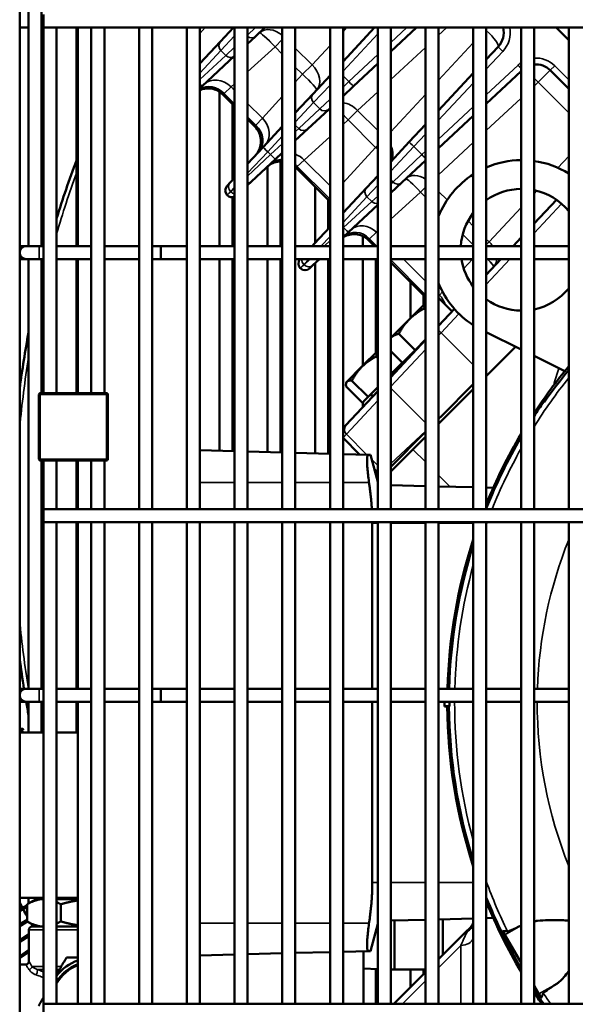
# Model space of a CAD drawing. Header units: inches. Extents: x 1 to 271, y 5 to 171.
# Tile 281 of 334: x 130.45 to 135.49, y 129.92 to 138.85. Entities that reach past the tile are written whole.
import ezdxf

# ---------------------------------------------------------------- set-up
doc = ezdxf.new("R2010")
doc.units = ezdxf.units.IN
doc.header["$LTSCALE"] = 8
doc.header["$MEASUREMENT"] = 0
doc.layers.add('Visible (ANSI)', color=7, linetype='Continuous', lineweight=50)
doc.layers.add('Visible Narrow (ANSI)', color=7, linetype='Continuous', lineweight=35)

msp = doc.modelspace()

# ---------------------------------------------------------------- linework, layer by layer
at = {"layer": 'Visible (ANSI)'}
for p, q in [((130.4537, 144.2175), (130.4537, 124.1191)), ((130.6526, 139.4519), (130.6526, 136.7962)), ((130.5345, 139.3417), (130.5345, 136.7962)), ((130.6702, 138.8968), (130.6702, 138.7787)), ((130.4537, 138.7787), (130.5345, 138.7787)), ((130.6526, 138.7787), (130.6702, 138.7787)), ((130.6702, 138.7787), (130.6702, 135.4616)), ((149.7038, 138.7787), (130.6702, 138.7787)), ((130.7883, 138.7787), (130.7883, 135.4616)), ((130.9676, 138.7787), (130.9676, 136.7962)), ((130.9823, 136.7962), (130.9823, 138.7787)), ((131.1033, 138.7787), (131.1033, 135.4616)), ((131.2214, 138.7787), (131.2214, 135.4616)), ((131.5364, 138.7787), (131.5364, 134.4086)), ((131.6545, 138.7787), (131.6545, 134.4086)), ((131.9694, 138.7787), (131.9694, 134.4086)), ((132.0876, 138.7787), (132.0876, 134.4086)), ((132.3921, 138.7787), (132.2736, 138.6516)), ((132.4025, 138.7787), (132.4025, 134.4086)), ((132.5206, 138.7787), (132.5206, 134.4086)), ((132.6783, 138.7787), (132.5937, 138.6998)), ((132.6999, 138.7608), (132.6999, 138.7608)), ((132.8356, 138.7787), (132.8356, 134.4086)), ((132.9537, 138.7787), (132.9537, 134.4086)), ((133.2687, 138.7787), (133.2687, 134.4086)), ((133.6732, 138.7787), (133.3868, 138.4715)), ((133.3868, 138.7787), (133.3868, 134.4086)), ((133.7017, 138.7787), (133.7017, 134.4086)), ((133.8198, 138.5621), (134.0521, 138.7787)), ((133.8198, 138.7787), (133.8198, 134.4086)), ((134.1348, 138.7787), (134.1348, 134.4086)), ((134.2529, 138.7787), (134.2529, 134.4086)), ((134.5679, 138.7787), (134.5679, 134.4086)), ((134.686, 138.7787), (134.686, 134.4086)), ((135.0009, 138.7787), (135.0009, 134.4086)), ((135.1191, 138.7787), (135.1191, 134.4086)), ((135.434, 138.6656), (135.3209, 138.7787)), ((135.434, 138.7787), (135.434, 134.4086)), ((132.5206, 138.6316), (132.5937, 138.6998)), ((132.6999, 138.6762), (132.6999, 138.6762)), ((132.2736, 138.6516), (132.0876, 138.4521)), ((134.7928, 138.6055), (134.686, 138.491)), ((132.1101, 138.2489), (132.4025, 138.5215)), ((132.2373, 138.5272), (132.2373, 138.5272)), ((132.2787, 138.4858), (132.2787, 138.4858)), ((132.6999, 138.541), (132.6999, 138.541)), ((133.4817, 138.2468), (133.7017, 138.452)), ((134.0024, 138.4767), (134.0024, 138.4767)), ((133.1142, 138.1792), (133.2687, 138.3449)), ((134.5679, 138.3643), (134.2529, 138.0266)), ((134.686, 138.0887), (135.0009, 138.3824)), ((135.2658, 138.3918), (135.434, 138.2236)), ((132.1101, 138.2489), (132.0876, 138.2278)), ((133.1329, 138.2386), (133.1329, 138.2386)), ((133.4817, 138.2468), (133.3868, 138.1582)), ((132.2668, 138.1957), (132.2668, 136.7962)), ((132.2962, 138.1716), (132.4025, 138.0653)), ((132.818, 138.1351), (132.818, 138.1351)), ((133.1142, 138.1792), (132.9537, 138.0071)), ((132.3849, 138.083), (132.3849, 137.3971)), ((133.0661, 137.8592), (133.2566, 138.0369)), ((133.2687, 138.0481), (133.2566, 138.0369)), ((132.5206, 137.9472), (132.5861, 137.8818)), ((132.7196, 138.0276), (132.7196, 138.0276)), ((134.2529, 137.6848), (134.5679, 137.9786)), ((132.8356, 137.8805), (132.6633, 137.6957)), ((132.9537, 137.7544), (133.0661, 137.8592)), ((134.1348, 137.8999), (133.9871, 137.7415)), ((132.5206, 137.5427), (132.6633, 137.6957)), ((133.8198, 137.5621), (133.9871, 137.7415)), ((132.7731, 137.5859), (132.8356, 137.6443)), ((133.105, 137.6423), (133.105, 137.6423)), ((133.1329, 137.6678), (133.1329, 137.6678)), ((132.7731, 137.5859), (132.5565, 137.384)), ((132.6999, 137.5175), (132.6999, 136.7962)), ((132.818, 137.5642), (132.818, 136.7962)), ((132.9591, 137.5087), (133.249, 137.2189)), ((133.566, 137.5653), (133.566, 137.5653)), ((134.1348, 137.5747), (133.9195, 137.3739)), ((132.4025, 137.416), (132.3627, 137.3733)), ((133.7017, 137.4355), (133.5995, 137.3258)), ((132.3343, 137.3429), (132.3627, 137.3733)), ((132.5206, 137.3506), (132.5565, 137.384)), ((133.1329, 137.3349), (133.1329, 136.8255)), ((133.5995, 137.3258), (133.3868, 137.0977)), ((133.8198, 137.281), (133.9195, 137.3739)), ((132.3358, 137.2595), (132.3369, 137.2584)), ((132.3849, 137.2412), (132.3849, 136.7962)), ((133.251, 137.2213), (133.251, 137.2213)), ((133.251, 137.2168), (133.251, 136.9522)), ((133.436, 136.923), (133.7017, 137.1709)), ((133.9991, 137.2042), (133.9991, 137.2042)), ((135.3215, 137.2176), (135.1191, 137.0005)), ((133.1242, 136.8162), (133.2687, 136.9711)), ((133.436, 136.923), (133.3868, 136.8772)), ((133.566, 136.8873), (133.566, 136.7962)), ((130.4537, 136.7962), (130.5128, 136.7962)), ((130.6309, 136.7962), (130.5128, 136.7962)), ((130.6309, 136.7962), (130.6702, 136.7962)), ((130.7883, 136.7962), (131.1033, 136.7962)), ((131.2214, 136.7962), (131.5364, 136.7962)), ((131.6545, 136.7962), (131.7332, 136.7962)), ((131.7332, 136.7962), (131.7332, 136.6781)), ((131.9694, 136.7962), (131.7332, 136.7962)), ((132.4025, 136.7962), (132.0876, 136.7962)), ((132.8356, 136.7962), (132.5206, 136.7962)), ((133.2687, 136.7962), (132.9537, 136.7962)), ((133.1242, 136.8162), (133.1056, 136.7962)), ((133.7017, 136.7962), (133.3868, 136.7962)), ((133.6152, 136.8527), (133.6716, 136.7962)), ((134.1348, 136.7962), (133.8198, 136.7962)), ((134.5679, 136.7962), (134.2529, 136.7962)), ((135.0009, 136.7962), (134.686, 136.7962)), ((135.0009, 136.8738), (134.9286, 136.7962)), ((135.434, 136.7962), (135.1191, 136.7962)), ((130.4537, 136.6781), (130.5128, 136.6781)), ((130.5128, 136.6781), (130.6309, 136.6781)), ((130.5345, 136.6781), (130.5345, 132.7805)), ((130.6309, 136.6781), (130.6702, 136.6781)), ((130.6526, 136.6781), (130.6526, 135.4616)), ((130.7883, 136.6781), (131.1033, 136.6781)), ((130.9676, 136.6781), (130.9676, 135.4616)), ((130.9823, 135.4616), (130.9823, 136.6781)), ((131.2214, 136.6781), (131.5364, 136.6781)), ((131.6545, 136.6781), (131.7332, 136.6781)), ((131.9694, 136.6781), (131.7332, 136.6781)), ((132.4025, 136.6781), (132.0876, 136.6781)), ((132.2668, 136.6781), (132.2668, 134.9388)), ((132.3849, 136.6781), (132.3849, 134.9357)), ((132.8356, 136.6781), (132.5206, 136.6781)), ((132.6999, 136.6781), (132.6999, 134.9275)), ((132.818, 136.6781), (132.818, 134.9244)), ((133.2687, 136.6781), (132.9537, 136.6781)), ((133.1136, 136.6224), (133.0832, 136.594)), ((133.1136, 136.6224), (133.1733, 136.6781)), ((133.1329, 136.6404), (133.1329, 134.9162)), ((133.251, 136.6781), (133.251, 134.9131)), ((133.7017, 136.6781), (133.3868, 136.6781)), ((133.566, 136.6781), (133.566, 135.7104)), ((133.6841, 136.6781), (133.6841, 135.8285)), ((134.1348, 136.6781), (133.8198, 136.6781)), ((133.8198, 136.648), (134.1348, 136.3331)), ((134.5679, 136.6781), (134.2529, 136.6781)), ((134.5503, 136.6667), (134.5503, 136.6667)), ((134.8185, 136.6781), (134.686, 136.5361)), ((135.0009, 136.6781), (134.686, 136.6781)), ((135.434, 136.6781), (135.1191, 136.6781)), ((132.9987, 136.5966), (132.9998, 136.5955)), ((133.9991, 136.4688), (133.9991, 136.1434)), ((134.1172, 136.3507), (134.1172, 136.2615)), ((134.1348, 136.2792), (133.9889, 136.1332)), ((134.3766, 136.2043), (134.2529, 136.3281)), ((134.1348, 136.2167), (134.1213, 136.2302)), ((134.3968, 136.226), (134.2529, 136.0717)), ((133.9889, 136.1332), (133.8198, 135.9642)), ((134.2659, 136.0856), (134.2529, 136.0986)), ((134.0395, 135.8531), (133.8919, 136.0008)), ((134.686, 136.015), (135.0009, 135.8585)), ((133.8198, 135.6073), (134.1348, 135.945)), ((134.1348, 135.9484), (134.0395, 135.8531)), ((134.1172, 135.9308), (134.1172, 135.9308)), ((133.7017, 135.8461), (133.5584, 135.7027)), ((133.9248, 135.7384), (133.8198, 135.8434)), ((134.0395, 135.8531), (133.9822, 135.7958)), ((133.9991, 135.8127), (133.9991, 135.8127)), ((133.9991, 135.8123), (133.9991, 135.7995)), ((134.9516, 135.883), (134.686, 135.6174)), ((133.7017, 135.779), (133.6859, 135.7948)), ((133.9172, 135.7308), (133.8335, 135.6472)), ((133.9248, 135.7384), (133.9172, 135.7308)), ((133.9822, 135.7958), (133.9248, 135.7384)), ((135.1191, 135.7998), (135.3971, 135.6616)), ((133.5584, 135.7027), (133.4224, 135.5668)), ((133.8335, 135.6472), (133.8198, 135.6609)), ((133.8335, 135.6472), (133.8198, 135.6335)), ((133.4172, 135.5615), (133.4149, 135.5531)), ((133.4224, 135.5668), (133.4172, 135.5615)), ((133.6139, 135.4276), (133.4663, 135.5752)), ((134.5679, 135.5431), (134.2795, 135.2548)), ((130.6283, 135.4491), (130.6283, 134.8621)), ((131.2408, 135.4616), (130.6408, 135.4616)), ((131.2533, 134.8621), (131.2533, 135.4491)), ((133.7017, 135.4806), (133.4128, 135.1707)), ((133.5616, 135.3752), (133.414, 135.5229)), ((133.7017, 135.5154), (133.6139, 135.4276)), ((133.6841, 135.4977), (133.6841, 135.4977)), ((134.5679, 135.4993), (134.2529, 135.1843)), ((133.5878, 135.4014), (133.5616, 135.3752)), ((133.566, 135.3796), (133.566, 135.335)), ((133.6139, 135.4276), (133.5878, 135.4014)), ((134.2795, 135.2548), (134.2529, 135.2281)), ((133.3868, 135.1428), (133.4128, 135.1707)), ((133.8198, 134.7951), (134.1315, 135.1067)), ((134.1348, 135.11), (134.1315, 135.1067)), ((133.3868, 135.0559), (133.5371, 134.9056)), ((134.1348, 135.0662), (134.0205, 134.9519)), ((132.4025, 134.9353), (132.0876, 134.9435)), ((132.8356, 134.9239), (132.5206, 134.9322)), ((133.2687, 134.9126), (132.9537, 134.9209)), ((133.616, 134.9035), (133.3868, 134.9095)), ((133.8198, 134.7512), (134.0205, 134.9519)), ((130.6408, 134.8496), (131.2408, 134.8496)), ((130.6526, 134.8496), (130.6526, 132.7805)), ((130.6702, 134.8496), (130.6702, 134.4086)), ((130.7883, 134.8496), (130.7883, 134.4086)), ((130.9676, 134.8496), (130.9676, 134.4086)), ((130.9823, 134.4086), (130.9823, 134.8496)), ((131.1033, 134.8496), (131.1033, 134.4086)), ((131.2214, 134.8496), (131.2214, 134.4086)), ((133.616, 134.9035), (133.6357, 134.903)), ((133.6357, 134.903), (133.7017, 134.6564)), ((133.6708, 134.7719), (133.7017, 134.741)), ((133.6841, 134.7586), (133.6841, 134.7222)), ((133.8198, 134.6275), (134.1348, 134.6193)), ((134.2529, 134.6162), (134.5679, 134.6079)), ((134.686, 134.6048), (134.7481, 134.6032)), ((130.6702, 134.4086), (130.6702, 134.2905)), ((149.3541, 134.4086), (130.6702, 134.4086)), ((130.6702, 134.2905), (130.6702, 129.9204)), ((149.3541, 134.2905), (130.6702, 134.2905)), ((130.7883, 134.2905), (130.7883, 129.9204)), ((130.9676, 134.2905), (130.9676, 132.7805)), ((130.9823, 132.7805), (130.9823, 134.2905)), ((131.1033, 134.2905), (131.1033, 129.9204)), ((131.2214, 134.2905), (131.2214, 129.9204)), ((131.5364, 134.2905), (131.5364, 129.9204)), ((131.6545, 134.2905), (131.6545, 129.9204)), ((131.9694, 134.2905), (131.9694, 129.9204)), ((132.0876, 134.2905), (132.0876, 129.9204)), ((132.4025, 134.2905), (132.4025, 129.9204)), ((132.5206, 134.2905), (132.5206, 129.9204)), ((132.8356, 134.2905), (132.8356, 129.9204)), ((132.9537, 134.2905), (132.9537, 129.9204)), ((133.2687, 134.2905), (133.2687, 129.9204)), ((133.3868, 134.2905), (133.3868, 129.9204)), ((133.7017, 134.2905), (133.7017, 129.9204)), ((133.8198, 134.2905), (133.8198, 129.9204)), ((134.1348, 134.2905), (134.1348, 129.9204)), ((134.2529, 134.2905), (134.2529, 129.9204)), ((134.5679, 134.2905), (134.5679, 129.9204)), ((134.686, 134.2905), (134.686, 129.9204)), ((135.0009, 134.2905), (135.0009, 129.9204)), ((135.1191, 134.2905), (135.1191, 129.9204)), ((135.434, 134.2905), (135.434, 129.9204)), ((133.6519, 132.7805), (133.6519, 134.2816)), ((130.4537, 132.7805), (130.5128, 132.7805)), ((130.6309, 132.7805), (130.5128, 132.7805)), ((130.6309, 132.7805), (130.6702, 132.7805)), ((130.7883, 132.7805), (131.1033, 132.7805)), ((131.2214, 132.7805), (131.5364, 132.7805)), ((131.6545, 132.7805), (131.7332, 132.7805)), ((131.7332, 132.7805), (131.7332, 132.6624)), ((131.9694, 132.7805), (131.7332, 132.7805)), ((132.4025, 132.7805), (132.0876, 132.7805)), ((132.8356, 132.7805), (132.5206, 132.7805)), ((133.2687, 132.7805), (132.9537, 132.7805)), ((133.7017, 132.7805), (133.3868, 132.7805)), ((134.1348, 132.7805), (133.8198, 132.7805)), ((134.5679, 132.7805), (134.2529, 132.7805)), ((135.0009, 132.7805), (134.686, 132.7805)), ((135.434, 132.7805), (135.1191, 132.7805)), ((130.4537, 132.6624), (130.5128, 132.6624)), ((130.5128, 132.6624), (130.6309, 132.6624)), ((130.5345, 132.6624), (130.5345, 132.3816)), ((130.6309, 132.6624), (130.6702, 132.6624)), ((130.6526, 132.6624), (130.6526, 132.3816)), ((130.7883, 132.6624), (131.1033, 132.6624)), ((130.9676, 132.6624), (130.9676, 132.3816)), ((130.9823, 129.9204), (130.9823, 132.6624)), ((131.2214, 132.6624), (131.5364, 132.6624)), ((131.6545, 132.6624), (131.7332, 132.6624)), ((131.9694, 132.6624), (131.7332, 132.6624)), ((132.4025, 132.6624), (132.0876, 132.6624)), ((132.8356, 132.6624), (132.5206, 132.6624)), ((133.2687, 132.6624), (132.9537, 132.6624)), ((133.7017, 132.6624), (133.3868, 132.6624)), ((133.6519, 131.0216), (133.6519, 132.6624)), ((134.1348, 132.6624), (133.8198, 132.6624)), ((134.5679, 132.6624), (134.2529, 132.6624)), ((134.3077, 132.6216), (134.3077, 132.6624)), ((134.3077, 132.6195), (134.3077, 132.6216)), ((134.3506, 132.6216), (134.3077, 132.6216)), ((134.3323, 132.6195), (134.3077, 132.6195)), ((134.3475, 132.6195), (134.3323, 132.6195)), ((135.0009, 132.6624), (134.686, 132.6624)), ((135.434, 132.6624), (135.1191, 132.6624)), ((130.9823, 132.5816), (130.9723, 132.5816)), ((130.9723, 132.3816), (130.9723, 132.5816)), ((130.4819, 132.4203), (130.4537, 132.4127)), ((130.486, 132.4048), (130.4819, 132.4203)), ((130.486, 132.4048), (130.4537, 132.3961)), ((130.4537, 132.3816), (130.6702, 132.3816)), ((130.7883, 132.3816), (130.9823, 132.3816)), ((130.4537, 130.8816), (130.6702, 130.8816)), ((130.5203, 130.8155), (130.4537, 130.7803)), ((130.6023, 130.8716), (130.5203, 130.8242)), ((130.5203, 130.6689), (130.5203, 130.8242)), ((130.5345, 130.8816), (130.5345, 130.8324)), ((130.6702, 130.8716), (130.6023, 130.8716)), ((130.6454, 130.8816), (130.6265, 130.8716)), ((130.6607, 130.8716), (130.6702, 130.8766)), ((130.7883, 130.8816), (130.9823, 130.8816)), ((130.9823, 130.8716), (130.7883, 130.8716)), ((130.8263, 130.6689), (130.8263, 130.8242)), ((130.8649, 130.8816), (130.8476, 130.8716)), ((130.8796, 130.8716), (130.8969, 130.8816)), ((130.9676, 130.8816), (130.9676, 130.8716)), ((130.4537, 130.7622), (130.5203, 130.7974)), ((130.5203, 130.6826), (130.4537, 130.6442)), ((130.4537, 130.6257), (130.5244, 130.6665)), ((130.6023, 130.6216), (130.5203, 130.6689)), ((130.6702, 130.6216), (130.5673, 130.6216)), ((130.9823, 130.6216), (130.7883, 130.6216)), ((133.6357, 130.4002), (133.7017, 130.6467)), ((134.1348, 130.6839), (133.8198, 130.6756)), ((133.8543, 130.6766), (133.8543, 130.2316)), ((134.5679, 130.6952), (134.2529, 130.687)), ((134.2903, 130.688), (134.2903, 130.3646)), ((134.7481, 130.7), (134.686, 130.6983)), ((130.5373, 130.5546), (130.4537, 130.5021)), ((130.4537, 130.4832), (130.5373, 130.5357)), ((130.5373, 130.5916), (130.5373, 130.3066)), ((134.5101, 130.5844), (134.2529, 130.3272)), ((134.8335, 130.5818), (134.8536, 130.5469)), ((135.0009, 130.2917), (134.8536, 130.5469)), ((130.5373, 130.4102), (130.4537, 130.3532)), ((130.4537, 130.3339), (130.5373, 130.3909)), ((132.4025, 130.3679), (132.0876, 130.3596)), ((132.8356, 130.3792), (132.5206, 130.371)), ((133.2687, 130.3905), (132.9537, 130.3823)), ((133.616, 130.3996), (133.3868, 130.3936)), ((133.5723, 129.9204), (133.5723, 130.3985)), ((133.6357, 130.4002), (133.616, 130.3996)), ((130.5073, 130.2766), (130.4537, 130.2766)), ((133.5723, 130.2414), (133.7017, 130.2369)), ((133.6841, 130.2375), (133.6841, 129.9204)), ((133.8198, 130.2328), (133.8543, 130.2316)), ((134.1348, 130.2091), (133.8462, 129.9204)), ((134.1348, 130.2316), (133.8543, 130.2316)), ((133.9991, 130.2316), (133.9991, 130.0734)), ((134.1172, 130.2316), (134.1172, 130.1915)), ((130.6315, 130.1729), (130.6315, 130.1729)), ((135.1635, 130.0103), (135.1191, 130.0872)), ((135.1635, 130.0103), (135.1836, 129.9754)), ((130.6702, 129.9204), (130.6702, 129.8023)), ((167.5741, 129.9204), (130.6702, 129.9204))]:
    msp.add_line(p, q, dxfattribs=at)
for centre, radius, start, end in [((134.6538, 138.7351), 0.19, 317, 13.27398), ((135.1385, 138.2646), 0.18, 45, 96.20515), ((139.8223, 134.2766), 9.4488, 159.57407, 162.95846), ((135.0069, 136.7634), 0.813, 90.41808, 113.24741), ((135.0069, 136.7634), 0.813, 58.30579, 82.06902), ((135.0069, 136.7634), 0.813, 122.68224, 158.03076), ((132.3782, 137.302), 0.06, 137, 225), ((132.3793, 137.3008), 0.06, 225, 292.73942), ((135.0069, 136.7634), 0.5525, 90.61522, 125.50696), ((135.0069, 136.7634), 0.5525, 39.36679, 78.2854), ((135.0069, 136.7634), 0.5525, 142.61523, 176.59182), ((130.5128, 136.7372), 0.0591, 90, 270), ((139.8223, 134.2766), 9.4488, 165.60216, 166.03836), ((133.0411, 136.6391), 0.06, 139.36292, 225), ((135.0069, 136.7634), 0.5525, 188.87767, 217.38477), ((133.0422, 136.6379), 0.06, 225, 313), ((135.0069, 136.7634), 0.813, 201.96924, 237.31776), ((135.0069, 136.7634), 0.5525, 281.7146, 320.63321), ((135.0069, 136.7634), 0.5525, 234.49304, 269.38478), ((139.8223, 134.2766), 9.4488, 169.40689, 172.5283), ((134.0171, 135.7883), 0.03, 90.86796, 135), ((133.9608, 135.732), 0.03, 135, 190.0932), ((139.1187, 132.6516), 4.7865, 140.33668, 146.67943), ((139.1187, 132.6516), 4.7655, 140.64177, 145.04378), ((130.6408, 135.4491), 0.0125, 90, 180), ((131.2408, 135.4491), 0.0125, 0, 90), ((133.6441, 135.4153), 0.03, 51.55116, 135), ((139.1187, 132.6516), 4.7713, 145.0722, 146.95825), ((139.1187, 132.6516), 4.7865, 149.3487, 157.83295), ((139.1187, 132.6516), 4.7713, 149.65827, 158.28557), ((130.6408, 134.8621), 0.0125, 180, 270), ((131.2408, 134.8621), 0.0125, 270, 0), ((139.1187, 132.6516), 4.7865, 161.94574, 178.45656), ((139.1187, 132.6516), 4.7713, 162.51465, 178.45164), ((139.8223, 134.2766), 9.4488, 187.4717, 189.11025), ((130.5128, 132.7214), 0.0591, 90, 270), ((139.8223, 134.2766), 9.4488, 189.83636, 190.59311), ((139.1187, 132.6516), 4.7865, 180.38419, 198.05426), ((139.1187, 132.6516), 4.7713, 180.38542, 197.48535), ((139.1187, 132.6516), 4.7681, 179.87007, 180.36049), ((133.248, 132.239), 3.125, 206.59554, 207.56379), ((139.1187, 132.6516), 4.7713, 201.71443, 210.34173), ((139.1187, 132.6516), 4.7865, 202.16705, 210.6513), ((133.248, 132.239), 3.125, 207.85714, 209.20527), ((130.5673, 130.5916), 0.03, 89.99994, 180), ((133.248, 132.239), 3.125, 210.64034, 211.1702), ((131.1323, 129.9016), 0.44, 109.93227, 141.41592), ((131.1323, 129.9016), 0.4, 112.02431, 149.30123), ((139.1187, 132.6516), 4.7713, 213.04175, 214.91835), ((139.1187, 132.6516), 4.7865, 213.32057, 214.79137), ((139.1187, 132.6516), 4.7655, 214.95622, 214.96675)]:
    msp.add_arc(centre, radius, start, end, dxfattribs=at)
for centre, major_axis, ratio, start_param, end_param in [((333.4953, 401.2988), (-198.6559, -265.7501), 0.051623, 0.02297, 0.023302), ((135.5276, 130.9542), (0.6504, 0.3756), 0.03485, 3.19157, 3.748863), ((134.5235, 130.5233), (0.0002, 0.0727), 0.002184, 0.00164, 0.001679), ((135.8532, 130.3903), (0.6505, 0.3755), 0.03485, 2.49882, 3.091615), ((333.4953, -135.9957), (-198.6559, 265.7501), 0.051623, 6.259883, 6.260059)]:
    msp.add_ellipse(centre, major_axis=major_axis, ratio=ratio, start_param=start_param, end_param=end_param, dxfattribs=at)
for points, knots in [([(132.2962, 138.1717), (132.282, 138.1859), (132.2652, 138.198), (132.2293, 138.2161), (132.2095, 138.2223), (132.1696, 138.2282), (132.1489, 138.2279), (132.1149, 138.2219), (132.1009, 138.2177), (132.0876, 138.212)], [0, 0, 0, 0, 0.1533976, 0.1533976, 0.3070406, 0.3070406, 0.4608599, 0.4608599, 0.5705064, 0.5705064, 0.5705064, 0.5705064]), ([(132.2963, 138.1717), (132.282, 138.1859), (132.2653, 138.198), (132.2293, 138.2161), (132.2096, 138.2223), (132.1696, 138.2282), (132.1489, 138.228), (132.1149, 138.2219), (132.1009, 138.2177), (132.0876, 138.2121)], [0, 0, 0, 0, 0.1534004, 0.1534004, 0.3070426, 0.3070426, 0.4608536, 0.4608536, 0.5705771, 0.5705771, 0.5705771, 0.5705771]), ([(132.5907, 137.6178), (132.5965, 137.6241), (132.602, 137.6308), (132.6117, 137.6447), (132.6161, 137.6519), (132.6287, 137.676), (132.635, 137.6941), (132.642, 137.731), (132.6427, 137.7501), (132.6384, 137.7875), (132.6335, 137.806), (132.6166, 137.8449), (132.6028, 137.8651), (132.5861, 137.8818)], [0, 0, 0, 0, 0.0652244, 0.0652244, 0.1292783, 0.1292783, 0.2722956, 0.2722956, 0.4153621, 0.4153621, 0.5584193, 0.5584193, 0.7384377, 0.7384377, 0.7384377, 0.7384377]), ([(132.5907, 137.6178), (132.5964, 137.6239), (132.6016, 137.6304), (132.6112, 137.6438), (132.6155, 137.6508), (132.6282, 137.6747), (132.6346, 137.6929), (132.6419, 137.73), (132.6427, 137.7493), (132.6386, 137.7868), (132.6337, 137.8055), (132.6167, 137.8446), (132.6029, 137.865), (132.5861, 137.8818)], [0, 0, 0, 0, 0.063334, 0.063334, 0.1255933, 0.1255933, 0.2694602, 0.2694602, 0.4133812, 0.4133812, 0.5572907, 0.5572907, 0.7383969, 0.7383969, 0.7383969, 0.7383969]), ([(132.8356, 137.5641), (132.821, 137.5649), (132.8063, 137.564), (132.7722, 137.558), (132.7529, 137.5512), (132.728, 137.538), (132.7211, 137.5337), (132.7111, 137.5266), (132.7078, 137.5241), (132.703, 137.5202), (132.7014, 137.5189), (132.699, 137.5168), (132.6983, 137.5161), (132.6971, 137.5151), (132.6967, 137.5147), (132.6961, 137.5142), (132.696, 137.514), (132.6957, 137.5138), (132.6956, 137.5137), (132.6954, 137.5136), (132.6954, 137.5135), (132.6953, 137.5134), (132.6953, 137.5134), (132.6953, 137.5134), (132.6953, 137.5134), (132.6952, 137.5134), (132.6952, 137.5134), (132.6952, 137.5133)], [0.3500946, 0.3500946, 0.3500946, 0.3500946, 0.4608654, 0.4608654, 0.6133839, 0.6133839, 0.6753652, 0.6753652, 0.7068331, 0.7068331, 0.7226304, 0.7226304, 0.7305372, 0.7305372, 0.7344916, 0.7344916, 0.7364689, 0.7364689, 0.7374576, 0.7374576, 0.737952, 0.737952, 0.7381993, 0.7381993, 0.7382616, 0.7382616, 0.7384479, 0.7384479, 0.7384479, 0.7384479]), ([(132.8356, 137.5641), (132.821, 137.5649), (132.8063, 137.5641), (132.7723, 137.558), (132.7529, 137.5513), (132.7281, 137.538), (132.7211, 137.5338), (132.7111, 137.5266), (132.7078, 137.5241), (132.703, 137.5202), (132.7014, 137.5189), (132.699, 137.5168), (132.6983, 137.5161), (132.6971, 137.5151), (132.6967, 137.5148), (132.6962, 137.5142), (132.696, 137.5141), (132.6957, 137.5138), (132.6956, 137.5137), (132.6954, 137.5136), (132.6954, 137.5135), (132.6953, 137.5135), (132.6953, 137.5135), (132.6953, 137.5135), (132.6953, 137.5135), (132.6953, 137.5134), (132.6953, 137.5134), (132.6953, 137.5134), (132.6953, 137.5134), (132.6953, 137.5134), (132.6952, 137.5134), (132.6952, 137.5133)], [0.3501595, 0.3501595, 0.3501595, 0.3501595, 0.4608578, 0.4608578, 0.6133508, 0.6133508, 0.6753847, 0.6753847, 0.7068805, 0.7068805, 0.722692, 0.722692, 0.7306058, 0.7306058, 0.7345638, 0.7345638, 0.7365429, 0.7365429, 0.7375325, 0.7375325, 0.7380275, 0.7380275, 0.7380896, 0.7380896, 0.738144, 0.738144, 0.7381669, 0.7381669, 0.7381865, 0.7381865, 0.7385306, 0.7385306, 0.7385306, 0.7385306]), ([(133.6152, 136.8527), (133.6024, 136.8655), (133.5874, 136.8764), (133.5547, 136.8933), (133.5366, 136.8994), (133.4987, 136.906), (133.4784, 136.9063), (133.4404, 136.9), (133.4222, 136.8939), (133.3991, 136.882), (133.3928, 136.8783), (133.3868, 136.8742)], [0, 0, 0, 0, 0.1381306, 0.1381306, 0.2805921, 0.2805921, 0.4309895, 0.4309895, 0.5738048, 0.5738048, 0.6292772, 0.6292772, 0.6292772, 0.6292772]), ([(133.6152, 136.8527), (133.6024, 136.8655), (133.5874, 136.8764), (133.5547, 136.8933), (133.5365, 136.8994), (133.5179, 136.9027), (133.5177, 136.9027), (133.5175, 136.9027)], [0, 0, 0, 0, 0.1381555, 0.1381555, 0.2806402, 0.2806402, 0.2822965, 0.2822965, 0.2822965, 0.2822965]), ([(133.6219, 134.6516), (133.6209, 134.6585), (133.6199, 134.6655), (133.6159, 134.6951), (133.6133, 134.7176), (133.6095, 134.7571), (133.6078, 134.7775), (133.6057, 134.8147), (133.6053, 134.8314), (133.6053, 134.8584), (133.6057, 134.8708), (133.6078, 134.8898), (133.6095, 134.8964), (133.6126, 134.9023), (133.6142, 134.9035), (133.616, 134.9035)], [0.7853454, 0.7853454, 0.7853454, 0.7853454, 0.834986, 0.834986, 0.9965959, 0.9965959, 1.156295, 1.156295, 1.3159941, 1.3159941, 1.4756932, 1.4756932, 1.6353923, 1.6353923, 1.7414148, 1.7414148, 1.7414148, 1.7414148]), ([(133.616, 130.3996), (133.6142, 130.3996), (133.6126, 130.4009), (133.6095, 130.4067), (133.6078, 130.4133), (133.6057, 130.4323), (133.6053, 130.4448), (133.6053, 130.4717), (133.6057, 130.4884), (133.6078, 130.5256), (133.6095, 130.546), (133.6133, 130.5855), (133.6159, 130.608), (133.6199, 130.6377), (133.6209, 130.6446), (133.6219, 130.6516)], [0.8905735, 0.8905735, 0.8905735, 0.8905735, 0.9965959, 0.9965959, 1.156295, 1.156295, 1.3159941, 1.3159941, 1.4756932, 1.4756932, 1.6353923, 1.6353923, 1.7970022, 1.7970022, 1.8466429, 1.8466429, 1.8466429, 1.8466429]), ([(134.5236, 130.596), (134.5334, 130.6033), (134.5421, 130.6122), (134.5565, 130.6322), (134.5623, 130.6436), (134.5668, 130.6573), (134.5674, 130.659), (134.5679, 130.6608)], [0, 0, 0, 0, 0.092623, 0.092623, 0.1879666, 0.1879666, 0.2021479, 0.2021479, 0.2021479, 0.2021479]), ([(135.434, 130.6773), (135.4121, 130.6781), (135.3904, 130.6788), (135.2848, 130.6811), (135.211, 130.6801), (135.139, 130.6725), (135.1289, 130.6712), (135.1191, 130.6697)], [0.6277118, 0.6277118, 0.6277118, 0.6277118, 0.8004255, 0.8004255, 1.4789959, 1.4789959, 1.5927297, 1.5927297, 1.5927297, 1.5927297]), ([(130.5073, 130.2766), (130.5105, 130.2766), (130.5138, 130.2771), (130.5199, 130.2792), (130.5228, 130.2807), (130.5279, 130.2845), (130.5301, 130.2869), (130.5338, 130.2921), (130.5352, 130.295), (130.5369, 130.3008), (130.5373, 130.3037), (130.5373, 130.3066)], [0, 0, 0, 0, 0.0246427, 0.0246427, 0.0489097, 0.0489097, 0.0731905, 0.0731905, 0.0974711, 0.0974711, 0.1192006, 0.1192006, 0.1192006, 0.1192006]), ([(135.3246, 130.1033), (135.3285, 130.1058), (135.3324, 130.1085), (135.3654, 130.1331), (135.3934, 130.1651), (135.4253, 130.2089), (135.4297, 130.215), (135.434, 130.2213)], [5.213298, 5.213298, 5.213298, 5.213298, 5.2816223, 5.2816223, 5.7944123, 5.7944123, 5.874755, 5.874755, 5.874755, 5.874755])]:
    msp.add_open_spline(points, degree=3, knots=knots, dxfattribs=at)
for points in [[(132.9591, 137.5088), (132.9574, 137.5105), (132.9556, 137.5123), (132.9537, 137.514)], [(132.9592, 137.5088), (132.9574, 137.5106), (132.9556, 137.5123), (132.9537, 137.514)], [(133.2687, 137.1958), (133.2627, 137.204), (133.2562, 137.2117), (133.249, 137.2189)], [(133.2687, 137.1958), (133.2627, 137.204), (133.2562, 137.2117), (133.249, 137.2189)], [(133.2536, 136.9549), (133.259, 136.9607), (133.264, 136.9669), (133.2687, 136.9733)], [(134.5101, 130.5844), (134.5143, 130.5886), (134.5189, 130.5925), (134.5236, 130.596)], [(134.8786, 130.5779), (134.8636, 130.5792), (134.8485, 130.5805), (134.8335, 130.5818)], [(135.1836, 129.9754), (135.19, 129.989), (135.1964, 130.0027), (135.2028, 130.0164)]]:
    msp.add_open_spline(points, degree=3, dxfattribs=at)
for points, weights in [([(134.1348, 136.2676), (134.127, 136.2512), (134.1213, 136.2302)], [1.01854248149, 1.01610442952, 1]), ([(134.1213, 136.2302), (134.0421, 136.1865), (133.9889, 136.1332)], [1, 1.0379548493, 1]), ([(133.9889, 136.1332), (133.9356, 136.08), (133.8919, 136.0008)], [1, 1.0379548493, 1]), ([(133.8919, 136.0008), (133.846, 135.9885), (133.8198, 135.9641)], [1, 1.03589192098, 1.0039016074]), ([(133.7017, 135.8276), (133.6935, 135.8123), (133.6859, 135.7948)], [1.01504719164, 1.01034112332, 1]), ([(133.6859, 135.7948), (133.6093, 135.7537), (133.5584, 135.7027)], [1, 1.0379548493, 1]), ([(133.5584, 135.7027), (133.5074, 135.6518), (133.4663, 135.5752)], [1, 1.0379548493, 1]), ([(133.4224, 135.5668), (133.4103, 135.5546), (133.414, 135.5229)], [1, 1.0379548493, 1]), ([(133.4663, 135.5752), (133.4345, 135.5789), (133.4224, 135.5668)], [1, 1.0379548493, 1]), ([(133.648, 134.4086), (133.6414, 134.5206), (133.6219, 134.6516)], [8.25777739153, 8.0795640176, 7.60183006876]), ([(133.6519, 134.2816), (133.6519, 134.286), (133.6518, 134.2905)], [8.36381353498, 8.36381353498, 8.3632738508]), ([(134.3475, 132.6195), (134.3491, 132.6205), (134.3506, 132.6216)], [1.0000006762, 1.00000117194, 1.00000160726]), ([(133.6219, 130.6516), (133.6519, 130.8534), (133.6519, 131.0216)], [7.60183006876, 8.36381353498, 8.36381353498]), ([(130.5203, 130.8242), (130.6006, 130.8706), (130.6702, 130.8716)], [1.36709262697, 1.47055763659, 1.47278845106]), ([(130.7883, 130.844), (130.8068, 130.8355), (130.8263, 130.8242)], [1.40929611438, 1.39086691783, 1.36709262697]), ([(130.8263, 130.8242), (130.9084, 130.8479), (130.9823, 130.8596)], [1.36709625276, 1.41807093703, 1.4444731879]), ([(130.5203, 130.6689), (130.6006, 130.6225), (130.6702, 130.6216)], [1.36708896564, 1.47055369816, 1.47278450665]), ([(130.7883, 130.6492), (130.8068, 130.6576), (130.8263, 130.6689)], [1.40929234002, 1.39086319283, 1.36708896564]), ([(130.8263, 130.6689), (130.9084, 130.6452), (130.9823, 130.6336)], [1.36708896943, 1.41806338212, 1.44446549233]), ([(130.8783, 130.3416), (130.8304, 130.2587), (130.7883, 130.1858)], [1.45686696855, 1.53433813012, 1.5585496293]), ([(130.9823, 130.3416), (130.9326, 130.3416), (130.8783, 130.3416)], [1.52642485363, 1.49983937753, 1.45686696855]), ([(130.6702, 129.9813), (130.6482, 129.943), (130.6242, 129.9016)], [1.51967953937, 1.49458437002, 1.45686104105])]:
    msp.add_rational_spline(points, weights, degree=2, dxfattribs=at)
at = {"layer": 'Visible Narrow (ANSI)'}
for p, q in [((132.0876, 138.7243), (132.1374, 138.7787)), ((132.5206, 138.7111), (132.5924, 138.7787)), ((133.3868, 138.7447), (133.4183, 138.7787)), ((133.9643, 138.7787), (133.8198, 138.644)), ((134.328, 138.7787), (134.2529, 138.7091)), ((134.6975, 138.7787), (134.686, 138.7672)), ((132.2776, 138.5708), (132.4025, 138.7048)), ((132.7697, 138.6049), (132.8356, 138.6708)), ((133.3868, 138.3837), (133.7017, 138.7214)), ((132.4025, 138.6009), (132.3224, 138.5261)), ((132.7697, 138.6049), (132.5206, 138.377)), ((132.7697, 138.6049), (132.8356, 138.539)), ((133.105, 138.4409), (132.9537, 138.5923)), ((133.105, 138.4409), (133.2687, 138.6174)), ((134.1348, 138.5995), (133.8198, 138.3074)), ((134.2529, 138.3009), (134.5679, 138.6404)), ((132.0876, 138.3648), (132.2776, 138.5708)), ((132.3224, 138.5261), (132.0876, 138.3094)), ((132.263, 138.5549), (132.2628, 138.5548)), ((132.3224, 138.5261), (132.2776, 138.5708)), ((132.3061, 138.5111), (132.3064, 138.5114)), ((133.7017, 138.5339), (133.4393, 138.2892)), ((134.686, 138.4031), (134.8352, 138.5631)), ((132.151, 138.4336), (132.151, 138.4336)), ((132.9537, 138.4209), (133.0193, 138.3553)), ((133.105, 138.4409), (133.0193, 138.3553)), ((133.9999, 138.4743), (133.9999, 138.4743)), ((134.3659, 138.4227), (134.3659, 138.4227)), ((134.9734, 138.4386), (134.686, 138.1706)), ((135.2658, 138.3918), (135.3067, 138.4328)), ((135.434, 138.3055), (135.3067, 138.4328)), ((132.9537, 138.2835), (133.0193, 138.3553)), ((133.4393, 138.2892), (133.3868, 138.3417)), ((135.1563, 138.2828), (135.2658, 138.3918)), ((132.3086, 138.182), (132.3714, 138.2406)), ((132.4025, 138.269), (132.3714, 138.2406)), ((132.3714, 138.2406), (132.4025, 138.2094)), ((133.2687, 138.2581), (133.1182, 138.0985)), ((133.3868, 138.2397), (133.4393, 138.2892)), ((134.2529, 137.9387), (134.5679, 138.2764)), ((135.1563, 138.2828), (135.1191, 138.2482)), ((135.1563, 138.2828), (135.434, 138.0051)), ((132.3086, 138.182), (132.2962, 138.1716)), ((132.4025, 138.0881), (132.3086, 138.182)), ((132.655, 137.957), (132.8356, 138.1544)), ((133.1758, 138.0409), (133.2687, 138.1284)), ((133.7017, 138.1978), (133.5183, 138.0277)), ((133.8198, 137.834), (134.1348, 138.1736)), ((135.0009, 138.1386), (134.686, 137.8464)), ((132.5206, 138.0913), (132.655, 137.957)), ((132.9537, 137.922), (133.1182, 138.0985)), ((133.1758, 138.0409), (132.9853, 137.8632)), ((133.1182, 138.0985), (133.1758, 138.0409)), ((134.0099, 138.0389), (134.0097, 138.0387)), ((134.5679, 138.0605), (134.2529, 137.7668)), ((132.5964, 137.8942), (132.5206, 137.97)), ((132.655, 137.957), (132.5964, 137.8942)), ((132.6922, 137.9977), (132.6922, 137.9976)), ((133.4326, 137.942), (133.5183, 138.0277)), ((133.7017, 137.8442), (133.5183, 138.0277)), ((134.8189, 137.9697), (134.819, 137.9698)), ((134.8495, 137.9981), (134.8495, 137.9981)), ((132.5861, 137.8818), (132.5964, 137.8942)), ((132.9853, 137.8632), (132.9537, 137.8948)), ((132.9853, 137.8632), (132.9537, 137.8341)), ((133.4326, 137.942), (133.3868, 137.9)), ((133.4326, 137.942), (133.6822, 137.6923)), ((132.7042, 137.6518), (132.8356, 137.7942)), ((132.969, 137.8482), (132.9694, 137.8485)), ((133.2687, 137.792), (133.0343, 137.5776)), ((134.0295, 137.6991), (134.1348, 137.812)), ((132.8356, 137.7251), (132.7292, 137.6269)), ((133.3868, 137.3693), (133.6822, 137.6923)), ((133.7017, 137.7118), (133.6822, 137.6923)), ((134.0295, 137.6991), (133.8198, 137.4766)), ((134.1022, 137.6263), (134.0295, 137.6991)), ((134.5679, 137.7368), (134.2529, 137.4446)), ((132.7042, 137.6518), (132.5206, 137.457)), ((132.5206, 137.4303), (132.7292, 137.6269)), ((132.7292, 137.6269), (132.7042, 137.6518)), ((133.075, 137.6148), (133.075, 137.6148)), ((133.8387, 137.378), (134.1022, 137.6263)), ((134.1348, 137.6566), (134.1022, 137.6263)), ((134.435, 137.6135), (134.435, 137.6135)), ((135.335, 137.5072), (135.434, 137.6139)), ((132.9715, 137.5191), (132.9591, 137.5087)), ((132.9715, 137.5191), (133.0343, 137.5776)), ((133.2593, 137.2313), (132.9715, 137.5191)), ((133.0343, 137.5776), (133.2687, 137.3433)), ((132.3667, 137.2926), (132.4025, 137.331)), ((133.6035, 137.245), (133.7017, 137.3504)), ((133.8198, 137.3968), (133.8387, 137.378)), ((133.8387, 137.378), (133.8198, 137.3604)), ((134.0885, 137.2861), (134.1348, 137.3323)), ((132.3667, 137.2926), (132.3358, 137.2595)), ((132.3369, 137.2584), (132.3699, 137.2894)), ((132.3699, 137.2894), (132.3667, 137.2926)), ((132.4025, 137.3198), (132.3699, 137.2894)), ((133.2687, 137.2412), (133.2593, 137.2313)), ((133.3868, 137.0102), (133.6035, 137.245)), ((133.6482, 137.2003), (133.6035, 137.245)), ((133.7017, 137.2502), (133.6482, 137.2003)), ((134.0885, 137.2861), (133.8198, 137.0401)), ((134.0885, 137.2861), (134.1348, 137.2398)), ((134.3309, 137.2151), (134.2529, 137.293)), ((135.1191, 137.2744), (135.142, 137.2991)), ((133.249, 137.2189), (133.2593, 137.2313)), ((133.6482, 137.2003), (133.3921, 136.964)), ((133.5835, 137.2234), (133.5833, 137.2232)), ((133.6259, 137.1797), (133.6265, 137.1803)), ((134.7112, 136.8347), (135.0009, 137.1471)), ((135.1191, 136.9126), (135.369, 137.1807)), ((133.4924, 137.1247), (133.4924, 137.1247)), ((134.2529, 137.1217), (134.2693, 137.1053)), ((134.9532, 137.0956), (134.953, 137.0954)), ((133.3921, 136.964), (133.3868, 136.9693)), ((133.3868, 136.9589), (133.3921, 136.964)), ((134.5679, 136.9781), (134.5205, 137.0255)), ((133.2687, 136.8844), (133.1856, 136.7962)), ((133.6276, 136.863), (133.6904, 136.9216)), ((133.7017, 136.932), (133.6904, 136.9216)), ((133.6904, 136.9216), (133.7017, 136.9102)), ((134.4722, 136.9024), (134.5679, 136.8067)), ((130.6309, 136.7962), (130.6309, 136.6781)), ((133.2141, 136.7962), (133.2687, 136.8476)), ((133.6276, 136.863), (133.6152, 136.8527)), ((133.6944, 136.7962), (133.6276, 136.863)), ((134.7112, 136.8347), (134.686, 136.86)), ((134.7112, 136.8347), (134.686, 136.8095)), ((133.0296, 136.6296), (132.9987, 136.5966)), ((132.9998, 136.5955), (133.0328, 136.6264)), ((133.0296, 136.6296), (133.0748, 136.6781)), ((133.0328, 136.6264), (133.0296, 136.6296)), ((133.0883, 136.6781), (133.0328, 136.6264)), ((134.1348, 136.3558), (133.8198, 136.6708)), ((133.9338, 136.6781), (134.1348, 136.4772)), ((134.4817, 136.5918), (134.5607, 136.6781)), ((134.686, 136.4482), (134.9004, 136.6781)), ((134.2529, 136.3591), (134.2612, 136.3507)), ((134.2612, 136.3507), (134.2529, 136.3418)), ((134.2612, 136.3507), (134.2892, 136.3814)), ((134.277, 136.0097), (134.4381, 136.1824)), ((134.277, 136.0097), (134.2529, 135.9839)), ((134.5679, 135.7188), (134.277, 136.0097)), ((134.1348, 135.858), (133.8198, 135.5221)), ((130.6408, 135.4491), (130.6283, 135.4491)), ((130.6408, 135.4616), (130.6408, 135.4491)), ((130.6408, 134.8621), (130.6408, 135.4491)), ((130.6408, 135.4491), (131.2408, 135.4491)), ((131.2408, 135.4491), (131.2408, 135.4616)), ((131.2408, 135.4491), (131.2408, 134.8621)), ((131.2533, 135.4491), (131.2408, 135.4491)), ((133.8198, 135.5072), (134.1348, 135.1922)), ((133.4168, 135.0899), (133.7017, 135.3955)), ((134.2529, 135.2297), (134.2795, 135.2548)), ((133.4168, 135.0899), (133.3868, 135.0579)), ((133.6028, 134.9039), (133.4168, 135.0899)), ((134.1348, 135.1187), (133.8198, 134.825)), ((134.1348, 134.8375), (134.0205, 134.9519)), ((130.6283, 134.8621), (130.6408, 134.8621)), ((131.2408, 134.8621), (130.6408, 134.8621)), ((130.6408, 134.8621), (130.6408, 134.8496)), ((131.2408, 134.8621), (131.2533, 134.8621)), ((131.2408, 134.8496), (131.2408, 134.8621)), ((133.7017, 134.805), (133.6474, 134.8593)), ((132.4025, 134.6516), (132.0876, 134.6516)), ((132.8356, 134.6516), (132.5206, 134.6516)), ((133.2687, 134.6516), (132.9537, 134.6516)), ((133.6219, 134.6516), (133.3868, 134.6516)), ((134.359, 134.6134), (134.2529, 134.7194)), ((133.6519, 134.2816), (133.7017, 134.2816)), ((134.1348, 134.2816), (133.8198, 134.2816)), ((134.5679, 134.2816), (134.2529, 134.2816)), ((130.6309, 132.7805), (130.6309, 132.6624)), ((133.6519, 131.0216), (133.7017, 131.0216)), ((133.8198, 131.0216), (134.1348, 131.0216)), ((134.2529, 131.0216), (134.5679, 131.0216)), ((132.4025, 130.6516), (132.0876, 130.6516)), ((132.8356, 130.6516), (132.5206, 130.6516)), ((133.2687, 130.6516), (132.9537, 130.6516)), ((133.6219, 130.6516), (133.3868, 130.6516)), ((135.0009, 130.6319), (134.8536, 130.5469)), ((130.6702, 130.5916), (130.5373, 130.5916)), ((130.9823, 130.5916), (130.7883, 130.5916)), ((134.2529, 130.2481), (134.4557, 130.4509)), ((134.4557, 130.4509), (134.4557, 129.9204)), ((134.4703, 130.4518), (134.4703, 130.4518)), ((130.6702, 130.2589), (130.5656, 130.2589)), ((130.6702, 130.2329), (130.6135, 130.2329)), ((130.8305, 130.2589), (130.7883, 130.2589)), ((130.8155, 130.2329), (130.7883, 130.2329)), ((133.9253, 129.9204), (134.1348, 130.13)), ((135.3246, 130.1033), (135.1635, 130.0103))]:
    msp.add_line(p, q, dxfattribs=at)
for centre, radius, start, end in [((134.6524, 138.7336), 0.25, 317, 10.39449), ((135.137, 138.2631), 0.24, 45, 94.29531), ((135.137, 138.2631), 0.24, 124.5429, 133), ((139.8223, 134.2766), 9.4094, 160.22782, 163.75882), ((139.8223, 134.2766), 9.4094, 166.56774, 167.03772), ((139.8223, 134.2766), 9.4094, 170.77637, 174.65865), ((139.8253, 134.2736), 4.7, 162.48136, 164.4452), ((139.1187, 132.6516), 4.72, 141.32093, 147.92871), ((139.1187, 132.6516), 4.72, 150.7401, 158.14489), ((139.1187, 132.6516), 4.72, 159.68157, 159.90778), ((139.1187, 132.6516), 3.971, 158.10966, 178.1395), ((139.1187, 132.6516), 4.72, 164.6149, 178.4348), ((139.8223, 134.2766), 9.4094, 185.34135, 189.1487), ((139.1187, 132.6516), 4.72, 179.86874, 195.3851), ((139.1187, 132.6516), 3.971, 179.84398, 201.89034), ((139.1187, 132.6516), 4.72, 200.09222, 206.06163), ((131.1323, 129.9016), 0.41, 111.46013, 147.0232), ((139.1187, 132.6516), 4.72, 213.93837, 215.3544)]:
    msp.add_arc(centre, radius, start, end, dxfattribs=at)
for centre, major_axis, ratio, start_param, end_param in [((132.7584, 138.5935), (-0.1296, 0.139), 0.722061, 4.880501, 6.283185), ((134.6538, 138.7351), (0.139, -0.1296), 0.186693, 0, 1.513265), ((132.5528, 138.7437), (0.0409, -0.0439), 0.939626, 4.915321, 6.283185), ((132.7584, 138.5935), (-0.1296, 0.139), 0.08445, 4.715338, 6.283185), ((132.7584, 138.5935), (0.1296, -0.139), 0.08445, 1.573745, 2.357688), ((132.3175, 138.6107), (-0.0439, 0.0409), 0.939626, 0, 1.537996), ((134.1132, 138.5758), (0.1296, -0.139), 0.034878, 1.584627, 1.584635), ((134.8367, 138.5646), (-0.0439, 0.0409), 0.034878, 0, 1.569578), ((132.3622, 138.566), (0.0409, -0.0439), 0.939626, 4.74519, 6.267703), ((134.087, 138.5514), (0.1296, -0.139), 0.034878, 1.585127, 1.585135), ((133.008, 138.3439), (0.139, -0.1296), 0.722061, 0, 1.545587), ((134.9748, 138.4401), (0.0409, -0.0439), 0.034878, 4.713607, 5.441299), ((135.2152, 138.3361), (0.1228, -0.1316), 0.230636, 2.281824, 2.281993), ((132.2551, 138.1242), (-0.1296, 0.139), 0.865893, 4.742617, 6.283185), ((133.008, 138.3439), (0.139, -0.1296), 0.08445, 0, 1.567847), ((135.1326, 138.259), (0.1228, -0.1316), 0.186693, 1.577316, 1.876469), ((132.0692, 138.2927), (0.0409, -0.0439), 0.069183, 5.2498, 6.283185), ((132.1923, 138.0656), (-0.1296, 0.139), 0.865893, 4.742617, 6.094411), ((133.008, 138.3439), (0.139, -0.1296), 0.08445, 0, 0.783954), ((133.4408, 138.2907), (0.0409, -0.0439), 0.034878, 4.713607, 6.283185), ((133.1581, 138.1383), (-0.0439, 0.0409), 0.939626, 0, 1.537996), ((133.2157, 138.0807), (0.0409, -0.0439), 0.939626, 4.74519, 6.283185), ((133.4213, 137.9306), (0.1296, -0.139), 0.722061, 1.596006, 2.441728), ((133.9318, 137.9608), (0.139, -0.1296), 0.579906, 1.550535, 1.550548), ((132.5386, 137.8406), (0.139, -0.1296), 0.865893, 0, 1.540568), ((133.4213, 137.9306), (0.1296, -0.139), 0.08445, 1.573745, 1.929416), ((133.4213, 137.9306), (-0.1296, 0.139), 0.08445, 4.715338, 5.071009), ((132.4801, 137.7778), (0.139, -0.1296), 0.865893, 0, 1.540568), ((133.0252, 137.9031), (0.0409, -0.0439), 0.939626, 4.74519, 6.283185), ((134.7431, 137.8958), (0.1228, -0.1316), 0.034878, 1.585127, 1.585136), ((134.7693, 137.9202), (0.1228, -0.1316), 0.034878, 1.584627, 1.584636), ((132.7072, 137.6548), (-0.0439, 0.0409), 0.069183, 0, 1.56838), ((133.6709, 137.681), (-0.139, 0.1296), 0.08445, 4.567829, 4.70944), ((133.6709, 137.681), (0.139, -0.1296), 0.722061, 0.117361, 1.067846), ((134.0309, 137.7005), (-0.0439, 0.0409), 0.034878, 0, 1.569578), ((132.7321, 137.6298), (0.0409, -0.0439), 0.069183, 4.714805, 6.283185), ((132.918, 137.4613), (-0.1296, 0.139), 0.865893, 5.94541, 6.283185), ((132.918, 137.4613), (0.1296, -0.139), 0.865893, 1.601025, 2.115729), ((134.1037, 137.6278), (0.0409, -0.0439), 0.034878, 4.713607, 5.611779), ((132.8552, 137.4027), (-0.1296, 0.139), 0.865893, 5.571714, 6.283185), ((132.8552, 137.4027), (0.1296, -0.139), 0.865893, 1.601025, 1.728146), ((134.0777, 137.2754), (-0.1228, 0.1316), 0.08445, 4.715338, 6.283185), ((134.0824, 137.2797), (-0.1228, 0.1316), 0.722061, 5.026895, 6.283185), ((132.4066, 137.3324), (-0.0439, 0.0409), 0.939626, 0, 1.537996), ((132.5155, 137.4279), (0.0409, -0.0439), 0.939626, 5.589154, 6.283185), ((133.6433, 137.2849), (-0.0439, 0.0409), 0.939626, 0, 1.537996), ((133.8786, 137.4178), (0.0409, -0.0439), 0.939626, 4.74519, 6.283185), ((132.4098, 137.3292), (0.0409, -0.0439), 0.939626, 4.74519, 5.376293), ((133.143, 137.1149), (0.139, -0.1296), 0.865893, 1.4696, 1.540568), ((133.6881, 137.2402), (0.0409, -0.0439), 0.939626, 4.74519, 5.73903), ((134.8751, 137.0175), (0.139, -0.1296), 0.579906, 1.550535, 1.550548), ((133.395, 136.9669), (0.0409, -0.0439), 0.069183, 4.714805, 6.283185), ((133.5801, 136.8114), (-0.1228, 0.1316), 0.865893, 4.742617, 6.283185), ((133.5173, 136.7528), (-0.1228, 0.1316), 0.865893, 4.742617, 6.283185), ((133.1681, 136.7753), (-0.0439, 0.0409), 0.939626, 0, 0.412385), ((134.6142, 136.7377), (0.139, -0.1296), 0.722061, 1.277305, 1.545587), ((133.0695, 136.6695), (-0.0439, 0.0409), 0.939626, 0.632588, 1.537996), ((133.0727, 136.6663), (0.0409, -0.0439), 0.939626, 4.74519, 6.283185), ((134.6142, 136.7377), (0.139, -0.1296), 0.08445, 0, 1.00507), ((134.6142, 136.7377), (0.139, -0.1296), 0.08445, 0, 0.783952), ((134.6142, 136.7377), (0.139, -0.1296), 0.722061, 0, 0.540024), ((134.1449, 136.2344), (0.139, -0.1296), 0.865893, 1.008304, 1.540568), ((134.2785, 136.0111), (-0.0439, 0.0409), 0.034878, 0.980971, 1.569578), ((133.4566, 135.1298), (-0.0439, 0.0409), 0.939626, 0, 1.537996), ((134.4523, 130.6743), (0.12, 0), 0.941064, 5.254891, 6.011), ((134.4523, 130.6872), (0.12, 0), 0.972322, 5.348603, 6.011), ((134.4523, 130.3583), (0.0938, 0.2576), 0.109667, 0.59374, 1.243367), ((134.5943, 130.5003), (-0.0841, 0.0841), 0.57735, 6.050932, 6.283185), ((134.4523, 130.3583), (0.0938, 0.2576), 0.109667, 0.46333, 0.59374), ((134.5235, 130.5233), (0.0002, 0.0727), 0.002184, 0.001679, 0.272602), ((134.4523, 130.5374), (0.12, 0), 0.721217, 4.740888, 6.011), ((134.4883, 130.3929), (-0.0853, 0.0844), 0.579743, 5.418956, 5.419071), ((130.5371, 130.2589), (-0.0257, -0.0154), 0.849024, 1.099417, 2.526148), ((130.6001, 130.2069), (0.0111, 0.0279), 0.391042, 3.936449, 6.037837)]:
    msp.add_ellipse(centre, major_axis=major_axis, ratio=ratio, start_param=start_param, end_param=end_param, dxfattribs=at)
for points, knots in [([(130.5371, 130.2324), (130.5314, 130.2411), (130.5266, 130.2485), (130.5225, 130.2545), (130.5184, 130.2605), (130.5152, 130.2653), (130.5127, 130.2688), (130.5105, 130.272), (130.509, 130.2742), (130.5081, 130.2754), (130.508, 130.2755), (130.508, 130.2756), (130.5079, 130.2757), (130.5075, 130.2763), (130.5073, 130.2766), (130.5073, 130.2766)], [0, 0, 0, 0, 0.1428571, 0.1428571, 0.1428571, 0.2857143, 0.2857143, 0.2857143, 0.4162081, 0.4162081, 0.4162081, 0.4285714, 0.4285714, 0.4285714, 0.5000798, 0.5000798, 0.5000798, 0.5000798]), ([(130.5656, 130.2589), (130.5603, 130.2683), (130.5556, 130.2762), (130.5518, 130.2827), (130.5479, 130.2892), (130.5448, 130.2943), (130.5425, 130.2981), (130.5402, 130.3019), (130.5386, 130.3044), (130.5379, 130.3056), (130.5375, 130.3063), (130.5373, 130.3066), (130.5373, 130.3066)], [0, 0, 0, 0, 0.1428571, 0.1428571, 0.1428571, 0.2857143, 0.2857143, 0.2857143, 0.4285714, 0.4285714, 0.4285714, 0.5000798, 0.5000798, 0.5000798, 0.5000798]), ([(130.6001, 130.1843), (130.5972, 130.1854), (130.5943, 130.1866), (130.5879, 130.1894), (130.5845, 130.1911), (130.578, 130.1947), (130.5751, 130.1965), (130.5692, 130.2003), (130.5663, 130.2023), (130.5606, 130.2068), (130.5577, 130.2091), (130.5527, 130.2138), (130.5504, 130.216), (130.5457, 130.221), (130.5433, 130.2238), (130.5397, 130.2286), (130.5383, 130.2305), (130.5371, 130.2324)], [0.0000117, 0.0000117, 0.0000117, 0.0000117, 0.1112283, 0.1112283, 0.25, 0.25, 0.3737559, 0.3737559, 0.5, 0.5, 0.6328428, 0.6328428, 0.75, 0.75, 0.8989298, 0.8989298, 1, 1, 1, 1]), ([(130.6135, 130.2329), (130.6091, 130.2342), (130.6046, 130.2358), (130.5964, 130.2392), (130.5926, 130.241), (130.5884, 130.2433), (130.5879, 130.2435), (130.5845, 130.2454), (130.5817, 130.2471), (130.5778, 130.2496), (130.5766, 130.2504), (130.5718, 130.2538), (130.5686, 130.2564), (130.5656, 130.2589)], [0, 0, 0, 0, 0.25, 0.25, 0.469742, 0.469742, 0.5, 0.5, 0.673194, 0.673194, 0.75, 0.75, 1, 1, 1, 1]), ([(130.6702, 130.1591), (130.6658, 130.1606), (130.6614, 130.1622), (130.6568, 130.1638), (130.6537, 130.1649), (130.6505, 130.1661), (130.6473, 130.1672), (130.6349, 130.1716), (130.622, 130.1763), (130.6087, 130.1811), (130.6059, 130.1822), (130.603, 130.1832), (130.6001, 130.1843)], [0.6961598, 0.6961598, 0.6961598, 0.6961598, 0.7574154, 0.7574154, 0.7574154, 0.8, 0.8, 0.8, 0.9645473, 0.9645473, 0.9645473, 1, 1, 1, 1]), ([(130.6702, 130.2105), (130.67, 130.2106), (130.6699, 130.2107), (130.6697, 130.2108), (130.6666, 130.212), (130.6634, 130.2132), (130.6603, 130.2144), (130.648, 130.2192), (130.6352, 130.2242), (130.6221, 130.2295), (130.6192, 130.2306), (130.6164, 130.2318), (130.6135, 130.2329)], [0.7548613, 0.7548613, 0.7548613, 0.7548613, 0.7575032, 0.7575032, 0.7575032, 0.8, 0.8, 0.8, 0.9646098, 0.9646098, 0.9646098, 0.9999979, 0.9999979, 0.9999979, 0.9999979])]:
    msp.add_open_spline(points, degree=3, knots=knots, dxfattribs=at)

doc.saveas('drawing.dxf')
